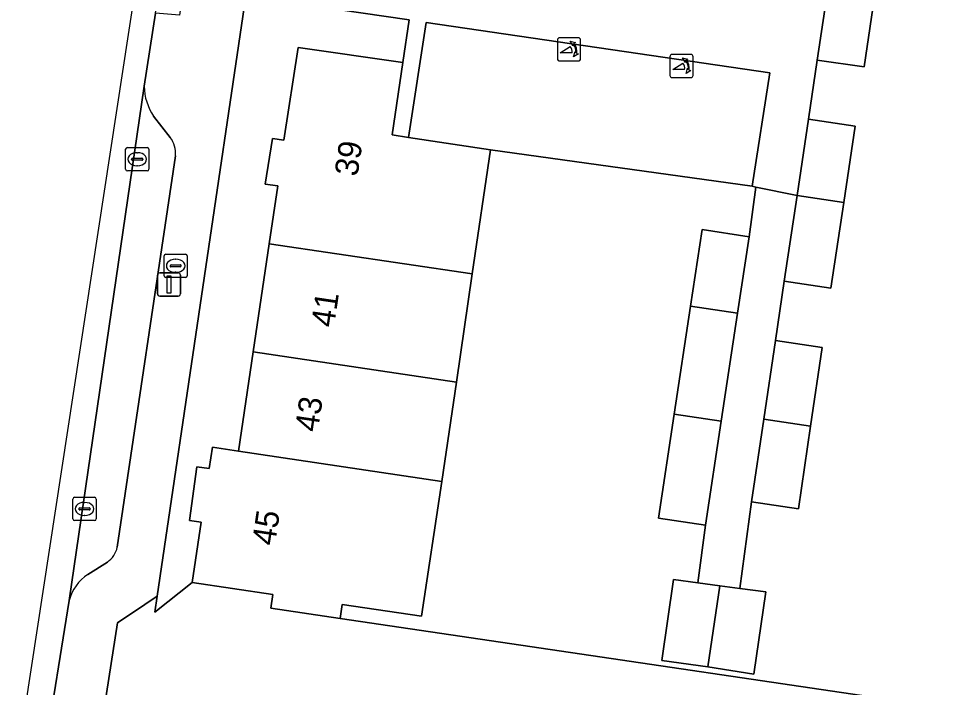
# Model space of a CAD drawing. Extents: x 164148 to 165261, y 382513 to 383432.
# Drawn here: x 164207.73 to 164248.11, y 382911.65 to 382940.39 of the extents above; entities that cross this region are included whole.
import ezdxf

# ---------------------------------------------------------------- set-up
doc = ezdxf.new("R2010")
doc.units = 0
for name, color, linetype in [('IMGEO_Brandkraan', 7, 'Continuous'), ('IMGEO_Erf', 7, 'Continuous'), ('IMGEO_Groenvoorziening', 7, 'Continuous'), ('IMGEO_Kolk', 7, 'Continuous'), ('IMGEO_Lichtmast', 7, 'Continuous'), ('IMGEO_Muur', 7, 'Continuous'), ('IMGEO_Pand', 7, 'Continuous'), ('IMGEO_Pand_nummerreeks', 7, 'Continuous'), ('IMGEO_Parkeervlak_open', 7, 'Continuous'), ('IMGEO_Poller', 7, 'Continuous'), ('IMGEO_Rijbaan_lokaal_gesloten', 7, 'Continuous'), ('IMGEO_Rijbaan_lokaal_open', 7, 'Continuous'), ('IMGEO_Voetpad_open', 7, 'Continuous')]:
    doc.layers.add(name, color=color, linetype=linetype)

msp = doc.modelspace()

# ---------------------------------------------------------------- linework, layer by layer
at = {"layer": 'IMGEO_Brandkraan'}
for p, q in [((164214.048, 382930.269), (164214.9, 382930.269)), ((164213.973, 382929.343), (164213.973, 382930.195)), ((164214.461, 382930.049), (164214.486, 382930.049)), ((164214.974, 382930.195), (164214.974, 382929.343)), ((164214.232, 382929.763), (164214.232, 382929.775)), ((164214.67, 382929.726), (164214.272, 382929.726)), ((164214.275, 382929.812), (164214.673, 382929.812)), ((164214.484, 382929.489), (164214.459, 382929.489)), ((164214.716, 382929.775), (164214.716, 382929.763)), ((164214.9, 382929.269), (164214.048, 382929.269))]:
    msp.add_line(p, q, dxfattribs=at)
for points in [[(164214.048, 382930.269), (164214.9, 382930.269)], [(164213.973, 382929.343), (164213.973, 382930.195)], [(164214.974, 382930.195), (164214.974, 382929.343)], [(164214.9, 382929.269), (164214.048, 382929.269)]]:
    msp.add_lwpolyline(points, dxfattribs=at)
for centre, radius, start, end in [((164214.05, 382930.193), 0.0765, 91.552, 178.448), ((164214.05, 382930.193), 0.0765, 91.552, 178.448), ((164214.898, 382930.193), 0.0765, 1.552, 88.448), ((164214.898, 382930.193), 0.0765, 1.552, 88.448), ((164214.272, 382929.772), 0.0403, 85.8775, 175.7526), ((164214.269, 382929.762), 0.0366, 178.938, 274.7102), ((164214.673, 382929.769), 0.043, 264.8664, 352.4533), ((164214.677, 382929.774), 0.0386, 1.7309, 96.639), ((164214.05, 382929.345), 0.0765, 181.552, 268.448), ((164214.05, 382929.345), 0.0765, 181.552, 268.448), ((164214.898, 382929.345), 0.0765, 271.552, 358.448), ((164214.898, 382929.345), 0.0765, 271.552, 358.448)]:
    msp.add_arc(centre, radius, start, end, dxfattribs=at)
for centre, major_axis, ratio, start_param, end_param in [((164214.46, 382929.769), (-0.387, 0.002), 0.722429, 4.712389, 7.853982), ((164214.485, 382929.769), (-0.39, 0.002), 0.717154, 1.570796, 4.712389)]:
    msp.add_ellipse(centre, major_axis=major_axis, ratio=ratio, start_param=start_param, end_param=end_param, dxfattribs=at)
at = {"layer": 'IMGEO_Erf'}
msp.add_lwpolyline([(164244.566, 382941.738), (164244.062, 382938.318), (164242.054, 382938.614), (164241.676, 382936.074), (164243.684, 382935.773), (164243.192, 382932.497), (164242.639, 382928.814), (164240.632, 382929.115), (164240.253, 382926.552), (164242.262, 382926.256), (164241.764, 382922.879), (164241.239, 382919.324), (164239.231, 382919.621), (164238.731, 382915.895), (164239.841, 382915.746), (164239.328, 382912.213), (164237.353, 382912.531), (164235.371, 382912.798), (164235.877, 382916.278), (164236.919, 382916.138), (164237.252, 382918.618), (164235.233, 382918.923), (164235.905, 382923.387), (164236.605, 382928.03), (164237.101, 382931.326), (164239.12, 382931.022), (164239.418, 382933.157), (164239.252, 382933.191), (164228.007, 382934.761), (164227.223, 382929.418), (164226.542, 382924.773), (164225.915, 382920.5), (164225.04, 382914.71), (164221.636, 382915.21), (164221.548, 382914.606), (164252.997, 382909.963)], dxfattribs=at)
msp.add_lwpolyline([(164218.492, 382930.71), (164218.862, 382933.201), (164218.327, 382933.285), (164218.633, 382935.241), (164219.127, 382935.171), (164219.746, 382939.159), (164224.232, 382938.506), (164224.504, 382940.344), (164217.484, 382941.376), (164213.683, 382915.563), (164213.582, 382914.874), (164215.185, 382916.153), (164215.568, 382918.752), (164215.075, 382918.821), (164215.384, 382921.121), (164215.909, 382921.049), (164216.051, 382921.972), (164217.169, 382921.793), (164217.803, 382926.066)], close=True, dxfattribs=at)
at = {"layer": 'IMGEO_Groenvoorziening'}
msp.add_lwpolyline([(164223.229, 382910.702), (164255.544, 382908.013), (164261.037, 382906.886), (164261.454, 382906.808), (164261.755, 382908.618), (164260.833, 382908.792), (164259.493, 382909.604), (164256.031, 382910.119), (164255.943, 382909.525), (164252.997, 382909.963), (164221.548, 382914.606), (164218.57, 382915.043), (164218.648, 382915.637), (164215.185, 382916.153), (164213.582, 382914.874), (164213.683, 382915.563), (164213.147, 382915.203), (164211.978, 382914.419), (164210.279, 382903.562), (164210.867, 382903.256), (164214.066, 382902.056)], dxfattribs=at)
at = {"layer": 'IMGEO_Kolk'}
for p, q in [((164212.323, 382933.926), (164212.323, 382934.778)), ((164212.398, 382934.852), (164213.25, 382934.852)), ((164213.324, 382934.778), (164213.324, 382933.926)), ((164212.582, 382934.346), (164212.582, 382934.358)), ((164213.02, 382934.309), (164212.622, 382934.309)), ((164212.625, 382934.395), (164213.023, 382934.395)), ((164212.811, 382934.632), (164212.836, 382934.632)), ((164213.066, 382934.358), (164213.066, 382934.346)), ((164212.834, 382934.072), (164212.809, 382934.072)), ((164213.25, 382933.852), (164212.398, 382933.852)), ((164210.132, 382919.816), (164210.984, 382919.816)), ((164210.057, 382918.89), (164210.057, 382919.742)), ((164210.545, 382919.596), (164210.57, 382919.596)), ((164211.058, 382919.742), (164211.058, 382918.89)), ((164210.316, 382919.31), (164210.316, 382919.322)), ((164210.754, 382919.273), (164210.356, 382919.273)), ((164210.359, 382919.359), (164210.757, 382919.359)), ((164210.568, 382919.036), (164210.543, 382919.036)), ((164210.8, 382919.322), (164210.8, 382919.31)), ((164210.984, 382918.816), (164210.132, 382918.816))]:
    msp.add_line(p, q, dxfattribs=at)
for points in [[(164212.323, 382933.926), (164212.323, 382934.778)], [(164212.398, 382934.852), (164213.25, 382934.852)], [(164213.324, 382934.778), (164213.324, 382933.926)], [(164213.25, 382933.852), (164212.398, 382933.852)], [(164210.132, 382919.816), (164210.984, 382919.816)], [(164210.057, 382918.89), (164210.057, 382919.742)], [(164211.058, 382919.742), (164211.058, 382918.89)], [(164210.984, 382918.816), (164210.132, 382918.816)]]:
    msp.add_lwpolyline(points, dxfattribs=at)
for centre, radius, start, end in [((164212.4, 382934.776), 0.0765, 91.552, 178.448), ((164212.4, 382934.776), 0.0765, 91.552, 178.448), ((164213.248, 382934.776), 0.0765, 1.552, 88.448), ((164213.248, 382934.776), 0.0765, 1.552, 88.448), ((164212.622, 382934.355), 0.0403, 85.8775, 175.7526), ((164212.619, 382934.345), 0.0366, 178.938, 274.7102), ((164213.023, 382934.352), 0.043, 264.8664, 352.4533), ((164213.027, 382934.357), 0.0386, 1.7309, 96.639), ((164212.4, 382933.928), 0.0765, 181.552, 268.448), ((164212.4, 382933.928), 0.0765, 181.552, 268.448), ((164213.248, 382933.928), 0.0765, 271.552, 358.448), ((164213.248, 382933.928), 0.0765, 271.552, 358.448), ((164210.134, 382919.74), 0.0765, 91.552, 178.448), ((164210.134, 382919.74), 0.0765, 91.552, 178.448), ((164210.982, 382919.74), 0.0765, 1.552, 88.448), ((164210.982, 382919.74), 0.0765, 1.552, 88.448), ((164210.356, 382919.319), 0.0403, 85.8775, 175.7526), ((164210.353, 382919.309), 0.0366, 178.938, 274.7102), ((164210.757, 382919.316), 0.043, 264.8664, 352.4533), ((164210.761, 382919.321), 0.0386, 1.7309, 96.639), ((164210.134, 382918.892), 0.0765, 181.552, 268.448), ((164210.134, 382918.892), 0.0765, 181.552, 268.448), ((164210.982, 382918.892), 0.0765, 271.552, 358.448), ((164210.982, 382918.892), 0.0765, 271.552, 358.448)]:
    msp.add_arc(centre, radius, start, end, dxfattribs=at)
for centre, major_axis, ratio, start_param, end_param in [((164212.81, 382934.352), (-0.387, 0.002), 0.722429, 4.712389, 7.853982), ((164212.835, 382934.352), (-0.39, 0.002), 0.717154, 1.570796, 4.712389), ((164210.544, 382919.316), (-0.387, 0.002), 0.722429, 4.712389, 7.853982), ((164210.569, 382919.316), (-0.39, 0.002), 0.717154, 1.570796, 4.712389)]:
    msp.add_ellipse(centre, major_axis=major_axis, ratio=ratio, start_param=start_param, end_param=end_param, dxfattribs=at)
at = {"layer": 'IMGEO_Lichtmast'}
for p, q in [((164213.791, 382929.468), (164214.581, 382929.468)), ((164214.581, 382929.468), (164213.791, 382929.468)), ((164213.691, 382928.568), (164213.691, 382929.368)), ((164213.691, 382929.368), (164213.691, 382928.568)), ((164214.681, 382929.368), (164214.681, 382928.568)), ((164214.681, 382928.568), (164214.681, 382929.368)), ((164214.581, 382928.468), (164213.791, 382928.468)), ((164213.791, 382928.468), (164214.581, 382928.468))]:
    msp.add_line(p, q, dxfattribs=at)
msp.add_lwpolyline([(164214.111, 382929.343), (164214.261, 382929.343), (164214.261, 382928.593), (164214.111, 382928.593), (164214.111, 382929.343)], dxfattribs=at)
for centre, start, end in [((164213.791, 382929.368), 90, 180), ((164213.791, 382929.368), 90, 180), ((164214.581, 382929.368), 0, 90), ((164214.581, 382929.368), 360, 90), ((164213.791, 382928.568), 180, 270), ((164213.791, 382928.568), 180, 270), ((164214.581, 382928.568), 270, 0), ((164214.581, 382928.568), 270, 0)]:
    msp.add_arc(centre, 0.1, start, end, dxfattribs=at)
at = {"layer": 'IMGEO_Muur'}
msp.add_lwpolyline([(164221.548, 382914.606), (164252.997, 382909.963)], dxfattribs=at)
at = {"layer": 'IMGEO_Pand'}
for points in [[(164242.558, 382942.035), (164242.054, 382938.614), (164244.062, 382938.318), (164244.566, 382941.738)], [(164227.223, 382929.418), (164228.007, 382934.761), (164224.485, 382935.291), (164223.774, 382935.398), (164224.232, 382938.506), (164219.746, 382939.159), (164219.127, 382935.171), (164218.633, 382935.241), (164218.327, 382933.285), (164218.862, 382933.201), (164218.492, 382930.71)], [(164241.184, 382932.794), (164243.192, 382932.497), (164243.684, 382935.773), (164241.676, 382936.074)], [(164241.184, 382932.794), (164240.632, 382929.115), (164242.639, 382928.814), (164243.192, 382932.497)], [(164236.605, 382928.03), (164238.625, 382927.731), (164239.12, 382931.022), (164237.101, 382931.326)], [(164217.803, 382926.066), (164226.542, 382924.773), (164227.223, 382929.418), (164218.492, 382930.71)], [(164235.905, 382923.387), (164237.925, 382923.088), (164238.625, 382927.731), (164236.605, 382928.03)], [(164239.755, 382923.176), (164241.764, 382922.879), (164242.262, 382926.256), (164240.253, 382926.552)], [(164217.803, 382926.066), (164217.169, 382921.793), (164225.915, 382920.5), (164226.542, 382924.773)], [(164235.905, 382923.387), (164235.233, 382918.923), (164237.252, 382918.618), (164237.925, 382923.088)], [(164239.755, 382923.176), (164239.231, 382919.621), (164241.239, 382919.324), (164241.764, 382922.879)], [(164217.169, 382921.793), (164216.051, 382921.972), (164215.909, 382921.049), (164215.384, 382921.121), (164215.075, 382918.821), (164215.568, 382918.752), (164215.185, 382916.153), (164218.648, 382915.637), (164218.57, 382915.043), (164221.548, 382914.606), (164221.636, 382915.21), (164225.04, 382914.71), (164225.915, 382920.5)], [(164237.859, 382916.012), (164236.919, 382916.138), (164235.877, 382916.278), (164235.371, 382912.798), (164237.353, 382912.531)], [(164239.841, 382915.746), (164238.731, 382915.895), (164237.859, 382916.012), (164237.353, 382912.531), (164239.328, 382912.213)]]:
    msp.add_lwpolyline(points, close=True, dxfattribs=at)
at = {"layer": 'IMGEO_Parkeervlak_open'}
msp.add_lwpolyline([(164228.007, 382934.761), (164239.252, 382933.191), (164240.014, 382938.066), (164225.239, 382940.236), (164224.485, 382935.291)], close=True, dxfattribs=at)
for points in [[(164213.125, 382937.491), (164209.891, 382915.383)], [(164214.244, 382935.283), (164213.526, 382936.209)], [(164211.966, 382917.668), (164214.464, 382934.5)], [(164210.694, 382916.501), (164211.544, 382917.034)]]:
    msp.add_lwpolyline(points, dxfattribs=at)
for centre, radius, start, end in [((164215.381, 382937.493), 2.256, 180.0468, 214.6918), ((164213.341, 382934.607), 1.128, 354.5702, 36.8174), ((164210.902, 382917.918), 1.093, 305.955, 346.7483), ((164211.866, 382914.812), 2.056, 124.7528, 163.8718)]:
    msp.add_arc(centre, radius, start, end, dxfattribs=at)
at = {"layer": 'IMGEO_Poller'}
for p, q in [((164231.786, 382939.572), (164230.978, 382939.572)), ((164231.786, 382939.572), (164230.978, 382939.572)), ((164230.884, 382939.477), (164230.884, 382938.67)), ((164230.884, 382939.477), (164230.884, 382938.67)), ((164231.88, 382938.67), (164231.88, 382939.477)), ((164231.88, 382938.67), (164231.88, 382939.477)), ((164235.716, 382938.761), (164235.716, 382937.954)), ((164235.716, 382938.761), (164235.716, 382937.954)), ((164236.618, 382938.856), (164235.81, 382938.856)), ((164236.618, 382938.856), (164235.81, 382938.856)), ((164236.712, 382937.954), (164236.712, 382938.761)), ((164236.712, 382937.954), (164236.712, 382938.761)), ((164230.978, 382938.575), (164231.786, 382938.575)), ((164230.978, 382938.575), (164231.786, 382938.575)), ((164235.81, 382937.859), (164236.618, 382937.859)), ((164235.81, 382937.859), (164236.618, 382937.859))]:
    msp.add_line(p, q, dxfattribs=at)
for points in [[(164231.519, 382938.928), (164231.006, 382938.928), (164231.436, 382939.203)], [(164231.563, 382939.301), (164231.551, 382939.228), (164231.426, 382939.433)], [(164231.426, 382939.433), (164231.657, 382939.367), (164231.586, 382939.335)], [(164231.579, 382938.756), (164231.645, 382938.987), (164231.675, 382938.919)], [(164231.711, 382938.892), (164231.783, 382938.881), (164231.579, 382938.756)], [(164236.351, 382938.212), (164235.838, 382938.212), (164236.268, 382938.487)], [(164236.395, 382938.585), (164236.383, 382938.512), (164236.258, 382938.717)], [(164236.258, 382938.717), (164236.489, 382938.651), (164236.418, 382938.619)], [(164236.411, 382938.04), (164236.477, 382938.271), (164236.507, 382938.203)], [(164236.543, 382938.176), (164236.615, 382938.165), (164236.411, 382938.04)]]:
    msp.add_lwpolyline(points, dxfattribs=at)
for centre, radius, start, end in [((164230.978, 382939.477), 0.0946, 90, 180), ((164230.978, 382939.477), 0.0946, 90, 180), ((164231.786, 382939.477), 0.0946, 0, 90), ((164231.786, 382939.477), 0.0946, 0, 90), ((164231.191, 382938.978), 0.332, 351.3247, 42.4854), ((164231.205, 382938.988), 0.476, 351.7527, 41.1691), ((164231.205, 382938.988), 0.516, 349.3569, 42.2912), ((164235.81, 382938.761), 0.0946, 90, 180), ((164235.81, 382938.761), 0.0946, 90, 180), ((164236.618, 382938.761), 0.0946, 0, 90), ((164236.618, 382938.761), 0.0946, 0, 90), ((164230.978, 382938.67), 0.0946, 180, 270), ((164230.978, 382938.67), 0.0946, 180, 270), ((164231.786, 382938.67), 0.0946, 270, 0), ((164231.786, 382938.67), 0.0946, 270, 0), ((164236.023, 382938.262), 0.332, 351.3247, 42.4854), ((164236.037, 382938.272), 0.476, 351.7527, 41.1691), ((164236.037, 382938.272), 0.516, 349.3569, 42.2912), ((164235.81, 382937.954), 0.0946, 180, 270), ((164235.81, 382937.954), 0.0946, 180, 270), ((164236.618, 382937.954), 0.0946, 270, 0), ((164236.618, 382937.954), 0.0946, 270, 0)]:
    msp.add_arc(centre, radius, start, end, dxfattribs=at)
at = {"layer": 'IMGEO_Rijbaan_lokaal_gesloten'}
msp.add_lwpolyline([(164207.73, 382909.028), (164208.846, 382908.867), (164209.891, 382915.383), (164213.125, 382937.491), (164213.601, 382940.634), (164214.786, 382948.788), (164215.016, 382950.356), (164215.997, 382956.251), (164220.382, 382986.403), (164219.642, 382986.502), (164219.529, 382986.027)], close=True, dxfattribs=at)
at = {"layer": 'IMGEO_Rijbaan_lokaal_open'}
msp.add_lwpolyline([(164243.081, 382945.579), (164243.495, 382948.226), (164241.628, 382948.582), (164240.878, 382943.694), (164226.036, 382945.883), (164226.796, 382950.871), (164226.087, 382950.976), (164225.622, 382947.869), (164225.294, 382945.995), (164218.335, 382947.025), (164217.838, 382943.705), (164217.484, 382941.376), (164224.504, 382940.344), (164224.232, 382938.506), (164223.774, 382935.398), (164224.485, 382935.291), (164225.239, 382940.236), (164240.014, 382938.066), (164239.252, 382933.191), (164239.418, 382933.157), (164241.184, 382932.794), (164241.676, 382936.074), (164242.054, 382938.614), (164242.558, 382942.035)], close=True, dxfattribs=at)
at = {"layer": 'IMGEO_Voetpad_open'}
for points in [[(164210.279, 382903.562), (164211.978, 382914.419), (164213.147, 382915.203), (164213.683, 382915.563), (164217.484, 382941.376), (164217.838, 382943.705), (164218.335, 382947.025), (164225.405, 382994.767), (164226.244, 383000.61), (164230.145, 383026.845), (164230.722, 383030.829), (164231.418, 383035.873), (164232.031, 383039.843), (164234.511, 383056.705), (164234.719, 383058.116), (164235.668, 383064.759), (164235.932, 383066.495), (164233.89, 383059.255), (164229.135, 383026.35), (164226.28, 383014.365), (164225.082, 383006.058)], [(164215.016, 382950.356), (164214.786, 382948.788), (164215.808, 382948.644), (164214.632, 382940.544), (164213.601, 382940.634), (164213.125, 382937.491)], [(164213.526, 382936.209), (164214.244, 382935.283)], [(164214.464, 382934.5), (164211.966, 382917.668)], [(164211.544, 382917.034), (164210.694, 382916.501)], [(164209.891, 382915.383), (164208.846, 382908.867), (164208.581, 382907.01), (164208.548, 382906.781)]]:
    msp.add_lwpolyline(points, dxfattribs=at)
msp.add_lwpolyline([(164240.632, 382929.115), (164241.184, 382932.794), (164239.418, 382933.157), (164239.12, 382931.022), (164238.625, 382927.731), (164237.925, 382923.088), (164237.252, 382918.618), (164236.919, 382916.138), (164237.859, 382916.012), (164238.731, 382915.895), (164239.231, 382919.621), (164239.755, 382923.176), (164240.253, 382926.552)], close=True, dxfattribs=at)
for centre, radius, start, end in [((164215.381, 382937.493), 2.256, 180.0468, 214.6918), ((164213.341, 382934.607), 1.128, 354.5702, 36.8174), ((164210.902, 382917.918), 1.093, 305.955, 346.7483), ((164211.866, 382914.812), 2.056, 124.7528, 163.8718)]:
    msp.add_arc(centre, radius, start, end, dxfattribs=at)

# ---------------------------------------------------------------- texts
at = {"layer": 'IMGEO_Pand_nummerreeks'}
for s, rotation, p in [('39', 81.4914, (164222.287, 382933.584)), ('41', 81.5761, (164221.276, 382927.091)), ('43', 81.604, (164220.583, 382922.593)), ('45', 81.5566, (164218.738, 382917.708))]:
    msp.add_text(s, height=1, rotation=rotation, dxfattribs=at).set_placement(p)

doc.saveas('drawing.dxf')
